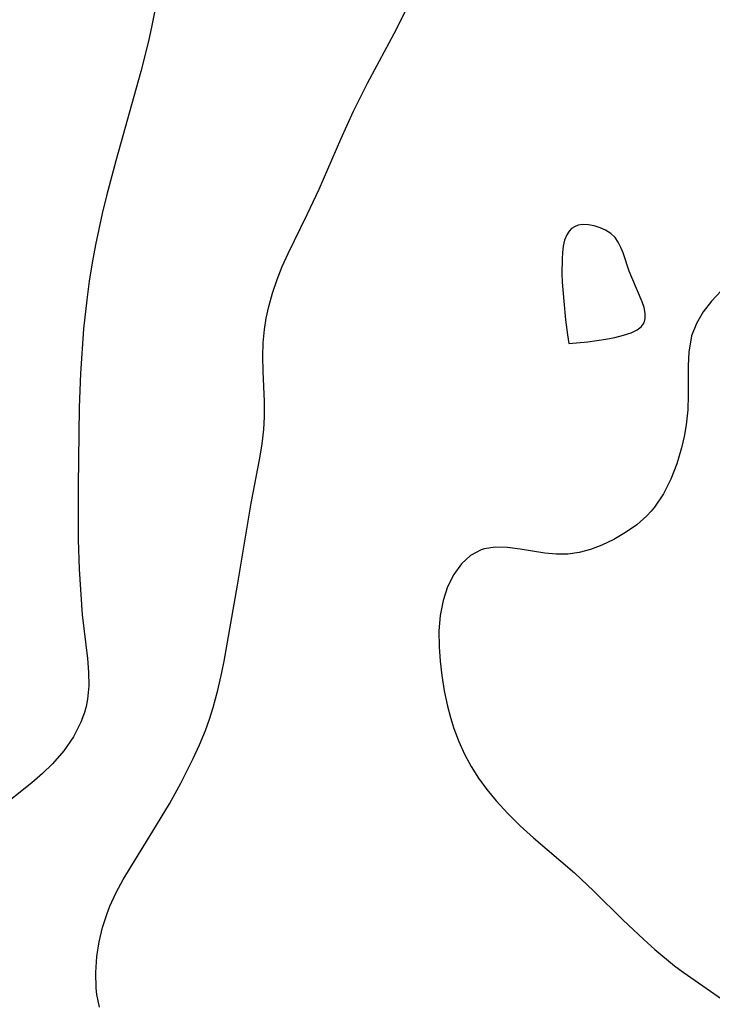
# Model space of a CAD drawing. Header units: metres. Extents: x 1073367 to 1082519, y 1569854 to 1574957.
# Tile 581 of 656: x 1078521 to 1078594, y 1573842 to 1573946. Entities that reach past the tile are written whole.
import ezdxf

# ---------------------------------------------------------------- set-up
doc = ezdxf.new("R2010")
doc.units = ezdxf.units.M
doc.layers.add('CGG_CurvaNivelLidar_v1', color=253, linetype='Continuous', lineweight=30)

msp = doc.modelspace()

# ---------------------------------------------------------------- linework, layer by layer
at = {"layer": 'CGG_CurvaNivelLidar_v1'}
for p, q in [((1078536.2911, 1573953.5213, 75.5), (1078534.6425, 1573945.3619, 75.5)), ((1078560.3601, 1573944.9519, 76), (1078561.777, 1573947.7996, 76)), ((1078534.6425, 1573945.3619, 75.5), (1078534.2788, 1573943.7043, 75.5)), ((1078557.2957, 1573939.275, 76), (1078560.3601, 1573944.9519, 76)), ((1078534.2788, 1573943.7043, 75.5), (1078533.4592, 1573940.5338, 75.5)), ((1078533.4592, 1573940.5338, 75.5), (1078530.8378, 1573931.1119, 75.5)), ((1078555.8421, 1573936.3654, 76), (1078557.2957, 1573939.275, 76)), ((1078554.4932, 1573933.409, 76), (1078555.8421, 1573936.3654, 76)), ((1078552.2165, 1573928.1349, 76), (1078554.4932, 1573933.409, 76)), ((1078530.8378, 1573931.1119, 75.5), (1078529.8722, 1573927.4359, 75.5)), ((1078550.9661, 1573925.4836, 76), (1078552.2165, 1573928.1349, 76)), ((1078529.8722, 1573927.4359, 75.5), (1078529.4195, 1573925.5916, 75.5)), ((1078529.4195, 1573925.5916, 75.5), (1078528.7078, 1573922.3144, 75.5)), ((1078548.9568, 1573921.3942, 76), (1078550.9661, 1573925.4836, 76)), ((1078578.5095, 1573923.7334, 76.5), (1078578.2709, 1573923.3621, 76.5)), ((1078578.7683, 1573924.0029, 76.5), (1078578.5095, 1573923.7334, 76.5)), ((1078579.0705, 1573924.2083, 76.5), (1078578.7683, 1573924.0029, 76.5)), ((1078579.4839, 1573924.3604, 76.5), (1078579.0705, 1573924.2083, 76.5)), ((1078579.9401, 1573924.4237, 76.5), (1078579.4839, 1573924.3604, 76.5)), ((1078580.538, 1573924.4005, 76.5), (1078579.9401, 1573924.4237, 76.5)), ((1078581.1534, 1573924.286, 76.5), (1078580.538, 1573924.4005, 76.5)), ((1078581.7646, 1573924.0939, 76.5), (1078581.1534, 1573924.286, 76.5)), ((1078582.3502, 1573923.8289, 76.5), (1078581.7646, 1573924.0939, 76.5)), ((1078582.887, 1573923.488, 76.5), (1078582.3502, 1573923.8289, 76.5)), ((1078583.3483, 1573923.0603, 76.5), (1078582.887, 1573923.488, 76.5)), ((1078578.045, 1573922.7926, 76.5), (1078577.9019, 1573922.1733, 76.5)), ((1078578.2709, 1573923.3621, 76.5), (1078578.045, 1573922.7926, 76.5)), ((1078583.6884, 1573922.5806, 76.5), (1078583.3483, 1573923.0603, 76.5)), ((1078583.9641, 1573922.0358, 76.5), (1078583.6884, 1573922.5806, 76.5)), ((1078528.7078, 1573922.3144, 75.5), (1078528.358, 1573920.3939, 75.5)), ((1078548.3459, 1573920.0287, 76), (1078548.9568, 1573921.3942, 76)), ((1078577.8144, 1573921.5053, 76.5), (1078577.7682, 1573920.8026, 76.5)), ((1078577.9019, 1573922.1733, 76.5), (1078577.8144, 1573921.5053, 76.5)), ((1078584.1981, 1573921.4455, 76.5), (1078583.9641, 1573922.0358, 76.5)), ((1078584.8406, 1573919.5488, 76.5), (1078584.1981, 1573921.4455, 76.5)), ((1078528.358, 1573920.3939, 75.5), (1078528.0514, 1573918.4669, 75.5)), ((1078577.7682, 1573920.8026, 76.5), (1078577.7627, 1573919.2916, 76.5)), ((1078547.7962, 1573918.6418, 76), (1078548.3459, 1573920.0287, 76)), ((1078577.7627, 1573919.2916, 76.5), (1078577.8018, 1573918.387, 76.5)), ((1078585.1014, 1573918.881, 76.5), (1078584.8406, 1573919.5488, 76.5)), ((1078528.0514, 1573918.4669, 75.5), (1078527.785, 1573916.5354, 75.5)), ((1078547.3158, 1573917.2355, 76), (1078547.7962, 1573918.6418, 76)), ((1078577.8018, 1573918.387, 76.5), (1078577.9429, 1573916.3838, 76.5)), ((1078586.195, 1573916.3075, 76.5), (1078585.1014, 1573918.881, 76.5)), ((1078546.9162, 1573915.8112, 76), (1078547.3158, 1573917.2355, 76)), ((1078594.5126, 1573917.4747, 76.5), (1078593.5043, 1573916.396, 76.5)), ((1078527.785, 1573916.5354, 75.5), (1078527.4498, 1573913.474, 75.5)), ((1078577.9429, 1573916.3838, 76.5), (1078578.1317, 1573914.4158, 76.5)), ((1078586.3949, 1573915.7025, 76.5), (1078586.195, 1573916.3075, 76.5)), ((1078593.5043, 1573916.396, 76.5), (1078592.6261, 1573915.2435, 76.5)), ((1078546.6551, 1573914.6112, 76), (1078546.9162, 1573915.8112, 76)), ((1078586.5169, 1573915.1236, 76.5), (1078586.3949, 1573915.7025, 76.5)), ((1078586.5279, 1573914.5743, 76.5), (1078586.5169, 1573915.1236, 76.5)), ((1078592.6261, 1573915.2435, 76.5), (1078591.9116, 1573914.0192, 76.5)), ((1078546.4666, 1573913.4008, 76), (1078546.6551, 1573914.6112, 76)), ((1078578.1317, 1573914.4158, 76.5), (1078578.3284, 1573912.83, 76.5)), ((1078586.108, 1573913.6868, 76.5), (1078586.398, 1573914.0876, 76.5)), ((1078586.398, 1573914.0876, 76.5), (1078586.5279, 1573914.5743, 76.5)), ((1078527.4498, 1573913.474, 75.5), (1078527.1257, 1573908.7808, 75.5)), ((1078546.344, 1573911.9984, 76), (1078546.4666, 1573913.4008, 76)), ((1078584.2439, 1573912.8055, 76.5), (1078585.0432, 1573913.0645, 76.5)), ((1078585.0432, 1573913.0645, 76.5), (1078585.6748, 1573913.3563, 76.5)), ((1078585.6748, 1573913.3563, 76.5), (1078586.108, 1573913.6868, 76.5)), ((1078591.9116, 1573914.0192, 76.5), (1078591.4032, 1573912.7211, 76.5)), ((1078578.3284, 1573912.83, 76.5), (1078578.5, 1573911.9195, 76.5)), ((1078578.5, 1573911.9195, 76.5), (1078580.4998, 1573912.097, 76.5)), ((1078580.4998, 1573912.097, 76.5), (1078582.3705, 1573912.3845, 76.5)), ((1078582.3705, 1573912.3845, 76.5), (1078583.3341, 1573912.5788, 76.5)), ((1078583.3341, 1573912.5788, 76.5), (1078584.2439, 1573912.8055, 76.5)), ((1078591.3379, 1573912.481, 76.5), (1078591.1019, 1573911.0655, 76.5)), ((1078591.4032, 1573912.7211, 76.5), (1078591.3379, 1573912.481, 76.5)), ((1078546.3081, 1573910.5903, 76), (1078546.344, 1573911.9984, 76)), ((1078591.1019, 1573911.0655, 76.5), (1078591.0331, 1573909.5887, 76.5)), ((1078546.3459, 1573909.0028, 76), (1078546.3081, 1573910.5903, 76)), ((1078546.487, 1573905.8281, 76), (1078546.3459, 1573909.0028, 76)), ((1078591.0331, 1573909.5887, 76.5), (1078591.0528, 1573906.4976, 76.5)), ((1078527.1257, 1573908.7808, 75.5), (1078526.9904, 1573905.2128, 75.5)), ((1078546.4923, 1573904.2411, 76), (1078546.487, 1573905.8281, 76)), ((1078591.0528, 1573906.4976, 76.5), (1078590.9897, 1573904.9453, 76.5)), ((1078526.9904, 1573905.2128, 75.5), (1078526.8903, 1573896.9603, 75.5)), ((1078590.9897, 1573904.9453, 76.5), (1078590.8255, 1573903.3829, 76.5)), ((1078546.4137, 1573902.8809, 76), (1078546.4923, 1573904.2411, 76)), ((1078546.2315, 1573901.3799, 76), (1078546.4137, 1573902.8809, 76)), ((1078590.8255, 1573903.3829, 76.5), (1078590.6159, 1573902.1726, 76.5)), ((1078590.6159, 1573902.1726, 76.5), (1078590.3389, 1573900.9734, 76.5)), ((1078545.9786, 1573899.8785, 76), (1078546.2315, 1573901.3799, 76)), ((1078590.3389, 1573900.9734, 76.5), (1078589.8355, 1573899.2895, 76.5)), ((1078545.074, 1573895.1477, 76), (1078545.9786, 1573899.8785, 76)), ((1078589.8355, 1573899.2895, 76.5), (1078589.2047, 1573897.6668, 76.5)), ((1078589.2047, 1573897.6668, 76.5), (1078588.4338, 1573896.1366, 76.5)), ((1078526.8903, 1573896.9603, 75.5), (1078526.881, 1573891.3106, 75.5)), ((1078588.4338, 1573896.1366, 76.5), (1078587.4991, 1573894.7386, 76.5)), ((1078543.6229, 1573886.5444, 76), (1078545.074, 1573895.1477, 76)), ((1078587.4991, 1573894.7386, 76.5), (1078587.1518, 1573894.3176, 76.5)), ((1078586.6954, 1573893.8286, 76.5), (1078585.6266, 1573892.8831, 76.5)), ((1078587.1518, 1573894.3176, 76.5), (1078586.6954, 1573893.8286, 76.5)), ((1078585.6266, 1573892.8831, 76.5), (1078584.4586, 1573892.0594, 76.5)), ((1078583.2219, 1573891.3471, 76.5), (1078581.943, 1573890.7432, 76.5)), ((1078584.4586, 1573892.0594, 76.5), (1078583.2219, 1573891.3471, 76.5)), ((1078526.881, 1573891.3106, 75.5), (1078526.9948, 1573888.2069, 75.5)), ((1078569.5821, 1573890.3514, 76.5), (1078569.2482, 1573890.2468, 76.5)), ((1078570.7686, 1573890.5229, 76.5), (1078569.5821, 1573890.3514, 76.5)), ((1078572.0418, 1573890.4872, 76.5), (1078570.7686, 1573890.5229, 76.5)), ((1078573.3727, 1573890.3223, 76.5), (1078572.0418, 1573890.4872, 76.5)), ((1078575.9473, 1573889.91, 76.5), (1078573.3727, 1573890.3223, 76.5)), ((1078580.7639, 1573890.2952, 76.5), (1078579.573, 1573889.9667, 76.5)), ((1078581.943, 1573890.7432, 76.5), (1078580.7639, 1573890.2952, 76.5)), ((1078568.1545, 1573889.6534, 76.5), (1078567.2022, 1573888.7691, 76.5)), ((1078569.2482, 1573890.2468, 76.5), (1078568.1545, 1573889.6534, 76.5)), ((1078577.1612, 1573889.7867, 76.5), (1078575.9473, 1573889.91, 76.5)), ((1078578.3732, 1573889.7902, 76.5), (1078577.1612, 1573889.7867, 76.5)), ((1078579.573, 1573889.9667, 76.5), (1078578.3732, 1573889.7902, 76.5)), ((1078567.2022, 1573888.7691, 76.5), (1078566.3926, 1573887.6566, 76.5)), ((1078526.9948, 1573888.2069, 75.5), (1078527.2983, 1573883.4285, 75.5)), ((1078566.3926, 1573887.6566, 76.5), (1078565.7381, 1573886.3634, 76.5)), ((1078542.2215, 1573878.5364, 76), (1078543.6229, 1573886.5444, 76)), ((1078565.7381, 1573886.3634, 76.5), (1078565.2547, 1573884.9176, 76.5)), ((1078565.2547, 1573884.9176, 76.5), (1078564.9523, 1573883.3634, 76.5)), ((1078527.2983, 1573883.4285, 75.5), (1078527.8693, 1573878.8319, 75.5)), ((1078564.9523, 1573883.3634, 76.5), (1078564.8303, 1573881.7297, 76.5)), ((1078564.8303, 1573881.7297, 76.5), (1078564.8481, 1573880.0421, 76.5)), ((1078564.8481, 1573880.0421, 76.5), (1078564.9469, 1573878.5491, 76.5)), ((1078527.8693, 1573878.8319, 75.5), (1078527.9755, 1573877.4106, 75.5)), ((1078541.9933, 1573877.3486, 76), (1078542.2215, 1573878.5364, 76)), ((1078564.9469, 1573878.5491, 76.5), (1078565.1167, 1573877.0431, 76.5)), ((1078527.9755, 1573877.4106, 75.5), (1078527.987, 1573875.966, 75.5)), ((1078541.5836, 1573875.4981, 76), (1078541.9933, 1573877.3486, 76)), ((1078565.1167, 1573877.0431, 76.5), (1078565.3801, 1573875.4216, 76.5)), ((1078527.987, 1573875.966, 75.5), (1078527.8587, 1573874.5468, 75.5)), ((1078541.0891, 1573873.6714, 76), (1078541.5836, 1573875.4981, 76)), ((1078565.3801, 1573875.4216, 76.5), (1078565.7241, 1573873.8115, 76.5)), ((1078527.7113, 1573873.7803, 75.5), (1078527.5397, 1573873.1478, 75.5)), ((1078527.8587, 1573874.5468, 75.5), (1078527.7113, 1573873.7803, 75.5)), ((1078565.7241, 1573873.8115, 76.5), (1078566.0333, 1573872.6298, 76.5)), ((1078527.5397, 1573873.1478, 75.5), (1078527.1691, 1573872.1387, 75.5)), ((1078540.6959, 1573872.4558, 76), (1078541.0891, 1573873.6714, 76)), ((1078527.1691, 1573872.1387, 75.5), (1078526.3727, 1573870.5922, 75.5)), ((1078540.2547, 1573871.2554, 76), (1078540.6959, 1573872.4558, 76)), ((1078566.0333, 1573872.6298, 76.5), (1078566.3959, 1573871.4677, 76.5)), ((1078539.6391, 1573869.772, 76), (1078540.2547, 1573871.2554, 76)), ((1078566.3959, 1573871.4677, 76.5), (1078566.917, 1573870.094, 76.5)), ((1078526.3727, 1573870.5922, 75.5), (1078525.3655, 1573869.1291, 75.5)), ((1078538.9673, 1573868.3081, 76), (1078539.6391, 1573869.772, 76)), ((1078566.917, 1573870.094, 76.5), (1078567.5237, 1573868.7644, 76.5)), ((1078525.3655, 1573869.1291, 75.5), (1078524.1793, 1573867.7576, 75.5)), ((1078567.5237, 1573868.7644, 76.5), (1078568.2126, 1573867.486, 76.5)), ((1078524.1793, 1573867.7576, 75.5), (1078523.134, 1573866.746, 75.5)), ((1078538.2529, 1573866.8592, 76), (1078538.9673, 1573868.3081, 76)), ((1078523.134, 1573866.746, 75.5), (1078522.0171, 1573865.7788, 75.5)), ((1078537.6652, 1573865.7242, 76), (1078538.2529, 1573866.8592, 76)), ((1078568.2126, 1573867.486, 76.5), (1078568.9845, 1573866.2683, 76.5)), ((1078522.0171, 1573865.7788, 75.5), (1078515.499, 1573860.5819, 75.5)), ((1078536.477, 1573863.5703, 76), (1078537.6652, 1573865.7242, 76)), ((1078568.9845, 1573866.2683, 76.5), (1078569.8766, 1573865.0602, 76.5)), ((1078569.8766, 1573865.0602, 76.5), (1078570.8286, 1573863.8871, 76.5)), ((1078534.7466, 1573860.6739, 76), (1078536.477, 1573863.5703, 76)), ((1078570.8286, 1573863.8871, 76.5), (1078572.0623, 1573862.5372, 76.5)), ((1078572.0623, 1573862.5372, 76.5), (1078573.3832, 1573861.2411, 76.5)), ((1078531.6242, 1573855.621, 76), (1078534.7466, 1573860.6739, 76)), ((1078573.3832, 1573861.2411, 76.5), (1078574.7681, 1573859.9897, 76.5)), ((1078574.7681, 1573859.9897, 76.5), (1078579.0692, 1573856.3058, 76.5)), ((1078579.0692, 1573856.3058, 76.5), (1078581.1154, 1573854.3745, 76.5)), ((1078530.8621, 1573854.2289, 76), (1078531.6242, 1573855.621, 76)), ((1078530.2042, 1573852.807, 76), (1078530.8621, 1573854.2289, 76)), ((1078581.1154, 1573854.3745, 76.5), (1078584.1714, 1573851.3649, 76.5)), ((1078529.4454, 1573850.5535, 76), (1078529.912, 1573852.0426, 76)), ((1078529.912, 1573852.0426, 76), (1078530.2042, 1573852.807, 76)), ((1078584.1714, 1573851.3649, 76.5), (1078586.3861, 1573849.2828, 76.5)), ((1078529.0914, 1573849.0394, 76), (1078529.4454, 1573850.5535, 76)), ((1078528.8504, 1573847.5131, 76), (1078529.0914, 1573849.0394, 76)), ((1078586.3861, 1573849.2828, 76.5), (1078587.5454, 1573848.2511, 76.5)), ((1078587.5454, 1573848.2511, 76.5), (1078589.6061, 1573846.5445, 76.5)), ((1078528.7258, 1573845.8312, 76), (1078528.8504, 1573847.5131, 76)), ((1078528.7732, 1573844.1686, 76), (1078528.7258, 1573845.8312, 76)), ((1078589.6061, 1573846.5445, 76.5), (1078590.5037, 1573845.8642, 76.5)), ((1078590.5037, 1573845.8642, 76.5), (1078595.002, 1573842.751, 76.5)), ((1078528.8452, 1573843.536, 76), (1078528.7732, 1573844.1686, 76)), ((1078529.1204, 1573842.1747, 76), (1078528.8452, 1573843.536, 76))]:
    msp.add_line(p, q, dxfattribs=at)

doc.saveas('drawing.dxf')
